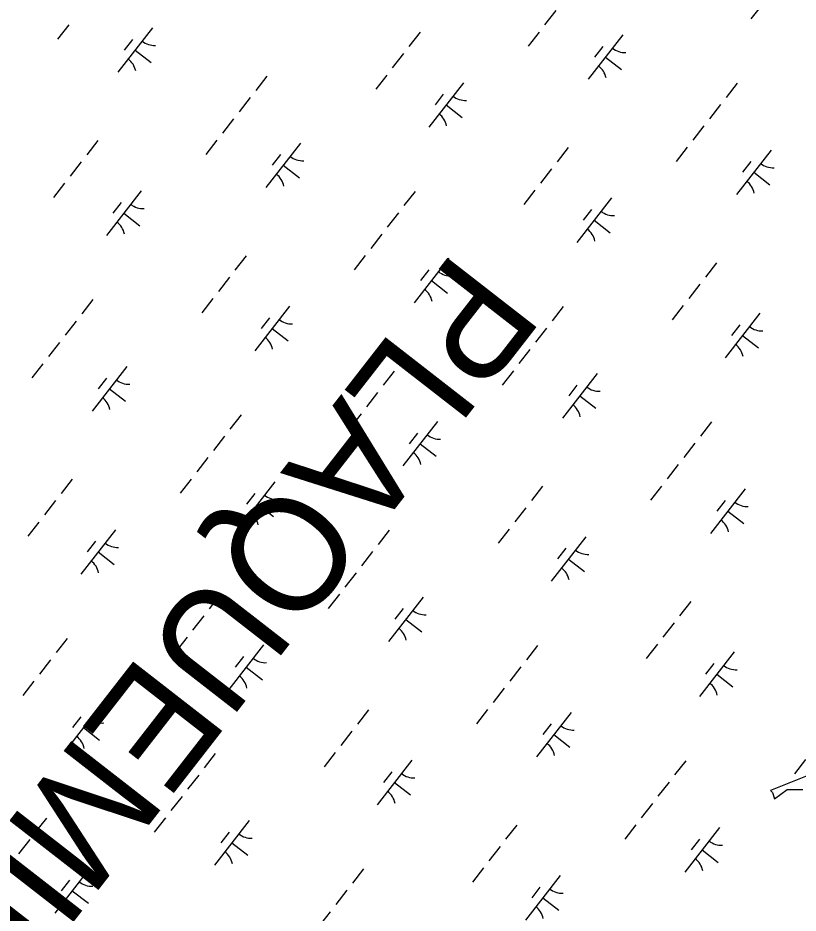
# Model space of a CAD drawing. Extents: x 3888273 to 3909528, y 158682 to 181032.
# Drawn here: x 3896325 to 3897016, y 166620 to 167413 of the extents above; entities that cross this region are included whole.
import ezdxf

# ---------------------------------------------------------------- set-up
doc = ezdxf.new("R2010")
doc.units = 0
for name, color, linetype in [('V-RIVR-EDGE', 7, 'Continuous'), ('V-TOPO-GNAM-IDEN', 7, 'Continuous'), ('V-WETL-SWMP', 7, 'Continuous')]:
    doc.layers.add(name, color=color, linetype=linetype)

msp = doc.modelspace()

# ---------------------------------------------------------------- linework, layer by layer
at = {"layer": 'V-RIVR-EDGE'}
msp.add_lwpolyline([(3897023.92, 166741.8), (3896991.4, 166728.79), (3896993.26, 166726.93), (3896995.12, 166721.35), (3897006.27, 166729.72), (3897020.21, 166729.72)], dxfattribs=at)
at = {"layer": 'V-WETL-SWMP'}
for p, q in [((3897004.79, 167451.96), (3896974.09, 167412.5)), ((3896801.24, 167419.9), (3896791.41, 167407.27)), ((3896369.83, 167407.19), (3896360.01, 167394.56)), ((3896443.98, 167404.71), (3896413.27, 167365.25)), ((3896786.5, 167400.96), (3896776.68, 167388.33)), ((3896426.22, 167394.46), (3896418.85, 167384.98)), ((3896681.04, 167400.72), (3896671.21, 167388.09)), ((3896860.65, 167398.49), (3896829.94, 167359.03)), ((3896428.63, 167384.98), (3896442.83, 167373.93)), ((3896842.89, 167388.23), (3896835.52, 167378.76)), ((3896666.3, 167381.78), (3896656.48, 167369.15)), ((3896845.29, 167378.76), (3896859.5, 167367.7)), ((3896545.33, 167361.87), (3896535.5, 167349.24)), ((3896651.56, 167362.83), (3896641.74, 167350.21)), ((3896719.4, 167356.04), (3896688.7, 167316.58)), ((3896962, 167355.64), (3896952.17, 167343.01)), ((3896701.65, 167345.78), (3896694.28, 167336.31)), ((3896530.59, 167342.93), (3896520.77, 167330.3)), ((3896704.05, 167336.31), (3896718.26, 167325.25)), ((3896947.26, 167336.7), (3896937.43, 167324.07)), ((3896515.85, 167323.98), (3896506.03, 167311.36)), ((3896932.52, 167317.76), (3896922.7, 167305.13)), ((3896395.65, 167304.8), (3896385.83, 167292.17)), ((3896501.12, 167305.04), (3896491.29, 167292.41)), ((3896575.26, 167302.57), (3896544.55, 167263.11)), ((3896812.32, 167298.57), (3896802.49, 167285.95)), ((3896917.78, 167298.82), (3896907.96, 167286.19)), ((3896557.5, 167292.31), (3896550.13, 167282.84)), ((3896991.93, 167296.34), (3896961.22, 167256.88)), ((3896380.91, 167285.86), (3896371.09, 167273.23)), ((3896559.91, 167282.84), (3896574.11, 167271.78)), ((3896974.17, 167286.09), (3896966.8, 167276.61)), ((3896797.58, 167279.63), (3896787.76, 167267)), ((3896976.57, 167276.61), (3896990.78, 167265.56)), ((3896366.18, 167266.92), (3896356.35, 167254.29)), ((3896434.02, 167260.12), (3896403.31, 167220.66)), ((3896676.61, 167259.72), (3896666.78, 167247.09)), ((3896782.84, 167260.69), (3896773.02, 167248.06)), ((3896850.68, 167253.89), (3896819.98, 167214.43)), ((3896416.26, 167249.86), (3896408.89, 167240.39)), ((3896832.93, 167243.64), (3896825.56, 167234.17)), ((3896418.67, 167240.39), (3896432.87, 167229.34)), ((3896661.87, 167240.78), (3896652.05, 167228.15)), ((3896835.33, 167234.16), (3896849.54, 167223.11)), ((3896647.13, 167221.84), (3896637.31, 167209.21)), ((3896526.93, 167202.65), (3896517.11, 167190.03)), ((3896632.4, 167202.9), (3896622.57, 167190.27)), ((3896706.54, 167200.42), (3896675.83, 167160.96)), ((3896943.6, 167196.43), (3896933.78, 167183.8)), ((3896688.78, 167190.17), (3896681.41, 167180.7)), ((3896512.2, 167183.71), (3896502.37, 167171.08)), ((3896691.19, 167180.69), (3896705.39, 167169.64)), ((3896928.86, 167177.49), (3896919.04, 167164.86)), ((3896391.22, 167163.8), (3896381.4, 167151.18)), ((3896497.46, 167164.77), (3896487.63, 167152.14)), ((3896565.3, 167157.97), (3896534.59, 167118.51)), ((3896807.89, 167157.58), (3896798.07, 167144.95)), ((3896914.12, 167158.55), (3896904.3, 167145.92)), ((3896547.54, 167147.72), (3896540.17, 167138.25)), ((3896981.97, 167151.75), (3896951.26, 167112.29)), ((3896376.49, 167144.86), (3896366.66, 167132.23)), ((3896964.21, 167141.49), (3896956.84, 167132.02)), ((3896549.95, 167138.24), (3896564.15, 167127.19)), ((3896793.15, 167138.64), (3896783.33, 167126.01)), ((3896966.61, 167132.02), (3896980.82, 167120.96)), ((3896361.75, 167125.92), (3896351.92, 167113.29)), ((3896778.41, 167119.69), (3896768.59, 167107.07)), ((3896347.01, 167106.98), (3896337.18, 167094.35)), ((3896421.15, 167104.5), (3896390.45, 167065.04)), ((3896658.21, 167100.51), (3896648.39, 167087.88)), ((3896763.68, 167100.75), (3896753.85, 167088.12)), ((3896403.4, 167094.25), (3896396.03, 167084.78)), ((3896837.82, 167098.28), (3896807.12, 167058.82)), ((3896405.8, 167084.77), (3896420.01, 167073.72)), ((3896820.06, 167088.02), (3896812.69, 167078.55)), ((3896643.48, 167081.57), (3896633.65, 167068.94)), ((3896822.47, 167078.55), (3896836.67, 167067.49)), ((3896522.5, 167061.66), (3896512.68, 167049.03)), ((3896628.74, 167062.63), (3896618.91, 167050)), ((3896696.58, 167055.83), (3896665.87, 167016.37)), ((3896939.17, 167055.43), (3896929.35, 167042.8)), ((3896678.82, 167045.57), (3896671.45, 167036.1)), ((3896507.77, 167042.72), (3896497.94, 167030.09)), ((3896681.23, 167036.1), (3896695.43, 167025.05)), ((3896924.43, 167036.49), (3896914.61, 167023.86)), ((3896493.03, 167023.78), (3896483.2, 167011.15)), ((3896909.7, 167017.55), (3896899.87, 167004.92)), ((3896372.83, 167004.59), (3896363, 166991.96)), ((3896478.29, 167004.83), (3896468.46, 166992.21)), ((3896552.43, 167002.36), (3896521.73, 166962.9)), ((3896789.49, 166998.37), (3896779.67, 166985.74)), ((3896894.96, 166998.61), (3896885.13, 166985.98)), ((3896534.68, 166992.1), (3896527.31, 166982.63)), ((3896969.1, 166996.13), (3896938.4, 166956.67)), ((3896358.09, 166985.65), (3896348.26, 166973.02)), ((3896537.08, 166982.63), (3896551.29, 166971.58)), ((3896951.34, 166985.88), (3896943.97, 166976.41)), ((3896774.76, 166979.42), (3896764.93, 166966.8)), ((3896953.75, 166976.4), (3896967.95, 166965.35)), ((3896343.35, 166966.71), (3896333.53, 166954.08)), ((3896411.19, 166959.91), (3896380.49, 166920.45)), ((3896653.78, 166959.51), (3896643.96, 166946.89)), ((3896760.02, 166960.48), (3896750.19, 166947.85)), ((3896393.43, 166949.65), (3896386.07, 166940.18)), ((3896827.86, 166953.69), (3896797.16, 166914.22)), ((3896810.1, 166943.43), (3896802.73, 166933.96)), ((3896395.84, 166940.18), (3896410.05, 166929.13)), ((3896639.05, 166940.57), (3896629.22, 166927.94)), ((3896812.51, 166933.95), (3896826.71, 166922.9)), ((3896624.31, 166921.63), (3896614.48, 166909)), ((3896504.11, 166902.45), (3896494.28, 166889.82)), ((3896609.57, 166902.69), (3896599.75, 166890.06)), ((3896683.71, 166900.22), (3896653.01, 166860.75)), ((3896920.78, 166896.22), (3896910.95, 166883.59)), ((3896665.96, 166889.96), (3896658.59, 166880.49)), ((3896489.37, 166883.5), (3896479.54, 166870.88)), ((3896668.36, 166880.48), (3896682.57, 166869.43)), ((3896906.04, 166877.28), (3896896.21, 166864.65)), ((3896368.4, 166863.6), (3896358.57, 166850.97)), ((3896474.63, 166864.56), (3896464.81, 166851.93)), ((3896542.47, 166857.77), (3896511.77, 166818.3)), ((3896785.07, 166857.37), (3896775.24, 166844.74)), ((3896891.3, 166858.34), (3896881.47, 166845.71)), ((3896524.72, 166847.51), (3896517.35, 166838.04)), ((3896959.14, 166851.54), (3896928.44, 166812.08)), ((3896353.66, 166844.65), (3896343.83, 166832.03)), ((3896527.12, 166838.04), (3896541.33, 166826.98)), ((3896770.33, 166838.43), (3896760.5, 166825.8)), ((3896941.38, 166841.28), (3896934.01, 166831.81)), ((3896943.79, 166831.81), (3896957.99, 166820.76)), ((3896338.92, 166825.71), (3896329.1, 166813.08)), ((3896755.59, 166819.49), (3896745.76, 166806.86)), ((3896398.33, 166804.3), (3896367.62, 166764.83)), ((3896635.39, 166800.3), (3896625.56, 166787.67)), ((3896740.85, 166800.54), (3896731.03, 166787.92)), ((3896814.99, 166798.07), (3896784.29, 166758.61)), ((3896380.57, 166794.04), (3896373.2, 166784.57)), ((3896382.97, 166784.57), (3896397.18, 166773.51)), ((3896797.24, 166787.81), (3896789.87, 166778.34)), ((3896620.65, 166781.36), (3896610.83, 166768.73)), ((3896799.64, 166778.34), (3896813.85, 166767.29)), ((3896499.68, 166761.45), (3896489.85, 166748.82)), ((3896605.91, 166762.42), (3896596.09, 166749.79)), ((3896673.75, 166755.62), (3896643.05, 166716.16)), ((3896916.35, 166755.22), (3896906.52, 166742.6)), ((3897022.58, 166756.19), (3897012.75, 166743.56)), ((3896484.94, 166742.51), (3896475.11, 166729.88)), ((3896656, 166745.36), (3896648.63, 166735.89)), ((3896658.4, 166735.89), (3896672.61, 166724.84)), ((3896901.61, 166736.28), (3896891.78, 166723.65)), ((3896470.2, 166723.57), (3896460.38, 166710.94)), ((3896886.87, 166717.34), (3896877.04, 166704.71)), ((3896350, 166704.38), (3896340.18, 166691.75)), ((3896455.46, 166704.62), (3896445.64, 166692)), ((3896529.61, 166702.15), (3896498.9, 166662.69)), ((3896766.67, 166698.16), (3896756.84, 166685.53)), ((3896872.13, 166698.4), (3896862.31, 166685.77)), ((3896946.27, 166695.93), (3896915.57, 166656.46)), ((3896511.85, 166691.89), (3896504.48, 166682.42)), ((3896335.26, 166685.44), (3896325.44, 166672.81)), ((3896514.26, 166682.42), (3896528.46, 166671.37)), ((3896751.93, 166679.21), (3896742.11, 166666.59)), ((3896928.52, 166685.67), (3896921.15, 166676.2)), ((3896930.92, 166676.19), (3896945.13, 166665.14)), ((3896388.37, 166659.7), (3896357.66, 166620.24)), ((3896630.96, 166659.31), (3896621.13, 166646.68)), ((3896737.19, 166660.27), (3896727.37, 166647.65)), ((3896370.61, 166649.45), (3896363.24, 166639.97)), ((3896805.03, 166653.48), (3896774.33, 166614.01)), ((3896373.01, 166639.97), (3896387.22, 166628.92)), ((3896616.22, 166640.36), (3896606.4, 166627.74)), ((3896787.28, 166643.22), (3896779.91, 166633.75)), ((3896789.68, 166633.75), (3896803.89, 166622.69)), ((3896601.48, 166621.42), (3896591.66, 166608.79))]:
    msp.add_line(p, q, dxfattribs=at)
for centre, start, end in [((3896445.77, 167406.64), 231.34298, 272.88664), ((3896862.44, 167400.41), 231.34298, 272.88664), ((3896411.85, 167363.04), 11.34298, 52.88663), ((3896828.52, 167356.81), 11.34298, 52.88663), ((3896721.2, 167357.96), 231.34298, 272.88664), ((3896687.28, 167314.36), 11.34298, 52.88663), ((3896577.06, 167304.49), 231.34298, 272.88664), ((3896993.72, 167298.27), 231.34298, 272.88664), ((3896543.13, 167260.89), 11.34298, 52.88663), ((3896959.8, 167254.67), 11.34298, 52.88663), ((3896435.81, 167262.04), 231.34298, 272.88664), ((3896852.48, 167255.82), 231.34298, 272.88664), ((3896401.89, 167218.44), 11.34298, 52.88663), ((3896818.56, 167212.22), 11.34298, 52.88663), ((3896708.34, 167202.35), 231.34298, 272.88664), ((3896674.41, 167158.75), 11.34298, 52.88663), ((3896567.1, 167159.9), 231.34298, 272.88664), ((3896983.76, 167153.67), 231.34298, 272.88664), ((3896533.17, 167116.3), 11.34298, 52.88663), ((3896949.84, 167110.07), 11.34298, 52.88663), ((3896422.95, 167106.43), 231.34298, 272.88664), ((3896839.62, 167100.2), 231.34298, 272.88664), ((3896389.03, 167062.83), 11.34298, 52.88663), ((3896805.69, 167056.6), 11.34298, 52.88663), ((3896698.38, 167057.75), 231.34298, 272.88664), ((3896664.45, 167014.15), 11.34298, 52.88663), ((3896554.23, 167004.28), 231.34298, 272.88664), ((3896970.9, 166998.06), 231.34298, 272.88664), ((3896520.31, 166960.68), 11.34298, 52.88663), ((3896936.97, 166954.46), 11.34298, 52.88663), ((3896412.99, 166961.83), 231.34298, 272.88664), ((3896829.66, 166955.61), 231.34298, 272.88664), ((3896379.07, 166918.23), 11.34298, 52.88663), ((3896795.73, 166912.01), 11.34298, 52.88663), ((3896685.51, 166902.14), 231.34298, 272.88664), ((3896651.59, 166858.54), 11.34298, 52.88663), ((3896544.27, 166859.69), 231.34298, 272.88664), ((3896960.94, 166853.46), 231.34298, 272.88664), ((3896510.35, 166816.09), 11.34298, 52.88663), ((3896927.01, 166809.86), 11.34298, 52.88663), ((3896400.12, 166806.22), 231.34298, 272.88664), ((3896816.79, 166799.99), 231.34298, 272.88664), ((3896366.2, 166762.62), 11.34298, 52.88663), ((3896782.87, 166756.39), 11.34298, 52.88663), ((3896675.55, 166757.55), 231.34298, 272.88664), ((3896641.63, 166713.94), 11.34298, 52.88663), ((3896531.4, 166704.08), 231.34298, 272.88664), ((3896948.07, 166697.85), 231.34298, 272.88664), ((3896497.48, 166660.47), 11.34298, 52.88663), ((3896914.15, 166654.25), 11.34298, 52.88663), ((3896390.16, 166661.63), 231.34298, 272.88664), ((3896806.83, 166655.4), 231.34298, 272.88664), ((3896356.24, 166618.03), 11.34298, 52.88663), ((3896772.91, 166611.8), 11.34298, 52.88663)]:
    msp.add_arc(centre, 17.62, start, end, dxfattribs=at)

# ---------------------------------------------------------------- texts
at = {"layer": 'V-TOPO-GNAM-IDEN'}
msp.add_text('PLAQUEMINES', height=99.9998, rotation=232.11954, dxfattribs=at).set_placement((3896711.98, 167209.53))

doc.saveas('drawing.dxf')
